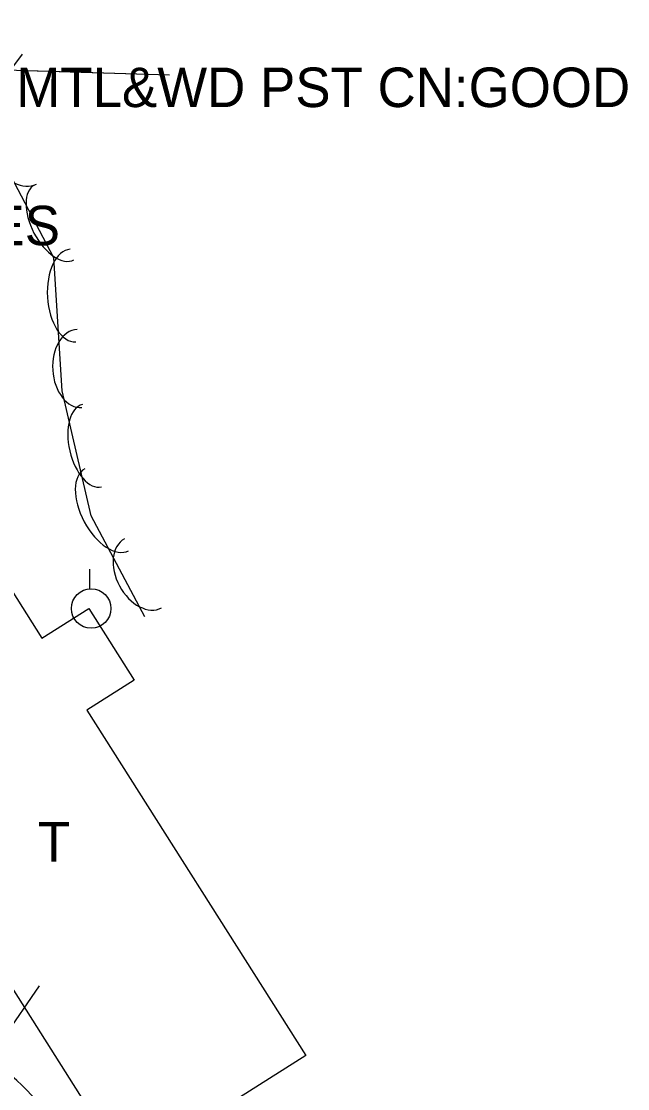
# Model space of a CAD drawing. Extents: x 954793 to 988390, y 1867850 to 1924428.
# Drawn here: x 961528 to 961604.7, y 1906753 to 1906888 of the extents above; entities that cross this region are included whole.
import ezdxf

# ---------------------------------------------------------------- set-up
doc = ezdxf.new("R2010")
doc.units = 0
for name, color, linetype in [('S_BUILDING', 7, 'Continuous'), ('S_BUILDING_ANNOT', 7, 'Continuous'), ('S_DRIVEWAY', 7, 'Continuous'), ('S_FENCE', 7, 'Continuous'), ('S_FENCE_ANNOT', 7, 'Continuous'), ('S_SIDEWALK', 7, 'Continuous'), ('S_SURVEY_TEXT_ANNOT', 7, 'Continuous'), ('S_TREE', 7, 'Continuous'), ('S_UTILITY_POLE', 7, 'Continuous')]:
    doc.layers.add(name, color=color, linetype=linetype)

msp = doc.modelspace()

# ---------------------------------------------------------------- linework, layer by layer
at = {"layer": 'S_BUILDING'}
msp.add_lwpolyline([(961541.34, 1906742.85), (961499.11, 1906809.59), (961521.77, 1906823.93), (961530.59, 1906810), (961536.51, 1906813.75), (961542.25, 1906804.67), (961536.29, 1906800.9), (961563.96, 1906757.17)], close=True, dxfattribs=at)
at = {"layer": 'S_DRIVEWAY'}
msp.add_ellipse((961505.37, 1906729.6), major_axis=(31.52, -9.47), ratio=0.999359, start_param=0.750738, end_param=1.614495, dxfattribs=at)
at = {"layer": 'S_FENCE'}
msp.add_line((961525.12, 1906879.87), (961528.12, 1906883.87), dxfattribs=at)
for points in [[(961416.66, 1906885.25), (961546.74, 1906881.25)], [(961528.62, 1906881.81), (961546.74, 1906881.25)]]:
    msp.add_lwpolyline(points, dxfattribs=at)
at = {"layer": 'S_SIDEWALK'}
msp.add_lwpolyline([(961530.25, 1906766.02), (961525.75, 1906759.41), (961520.91, 1906761.78)], dxfattribs=at)
at = {"layer": 'S_TREE'}
msp.add_lwpolyline([(961543.62, 1906812.71), (961536.81, 1906825.45), (961533.14, 1906841.29), (961532.11, 1906858.11), (961525.32, 1906871.05), (961515.01, 1906875.55), (961505.27, 1906874.07), (961494.28, 1906868.9), (961483.76, 1906859.14), (961476.22, 1906846.1), (961475.72, 1906827.56), (961478.11, 1906814.97), (961483, 1906794.4), (961486.49, 1906781.07), (961485.07, 1906775.68), (961477.71, 1906773.28), (961466.18, 1906782.2), (961446.52, 1906806.05), (961428.16, 1906837.15), (961416.91, 1906857.56), (961407.11, 1906883.41), (961397.78, 1906908.65)], dxfattribs=at)
for centre, major_axis, ratio in [((961527.6, 1906871.84), (2.3, -4.39), 0.685311), ((961532.15, 1906862.59), (2.48, -4.74), 0.540699), ((961534.52, 1906853.33), (0.36, -5.86), 0.55008), ((961535.35, 1906844.11), (0.3, -4.95), 0.685311), ((961536.93, 1906834.34), (1.21, -5.21), 0.540699), ((961538.79, 1906826.24), (2.77, -5.18), 0.55008), ((961543.39, 1906818.2), (2.34, -4.37), 0.685311)]:
    msp.add_ellipse(centre, major_axis=major_axis, ratio=ratio, start_param=3.141593, end_param=6.283185, dxfattribs=at)
at = {"layer": 'S_UTILITY_POLE'}
msp.add_line((961536.67, 1906816.26), (961536.67, 1906818.74), dxfattribs=at)
msp.add_circle((961536.82, 1906813.74), 2.5, dxfattribs=at)

# ---------------------------------------------------------------- texts
at = {"layer": 'S_BUILDING_ANNOT'}
msp.add_text('T', height=5, dxfattribs=at).set_placement((961530.07, 1906781.72))
at = {"layer": 'S_FENCE_ANNOT'}
msp.add_text("4' NET MTL&WD PST CN:GOOD", height=5, dxfattribs=at).set_placement((961505.26, 1906877.19))
at = {"layer": 'S_SURVEY_TEXT_ANNOT'}
msp.add_text('YARD W/ SCATTERED TREES', height=5, dxfattribs=at).set_placement((961437.78, 1906859.7))

doc.saveas('drawing.dxf')
